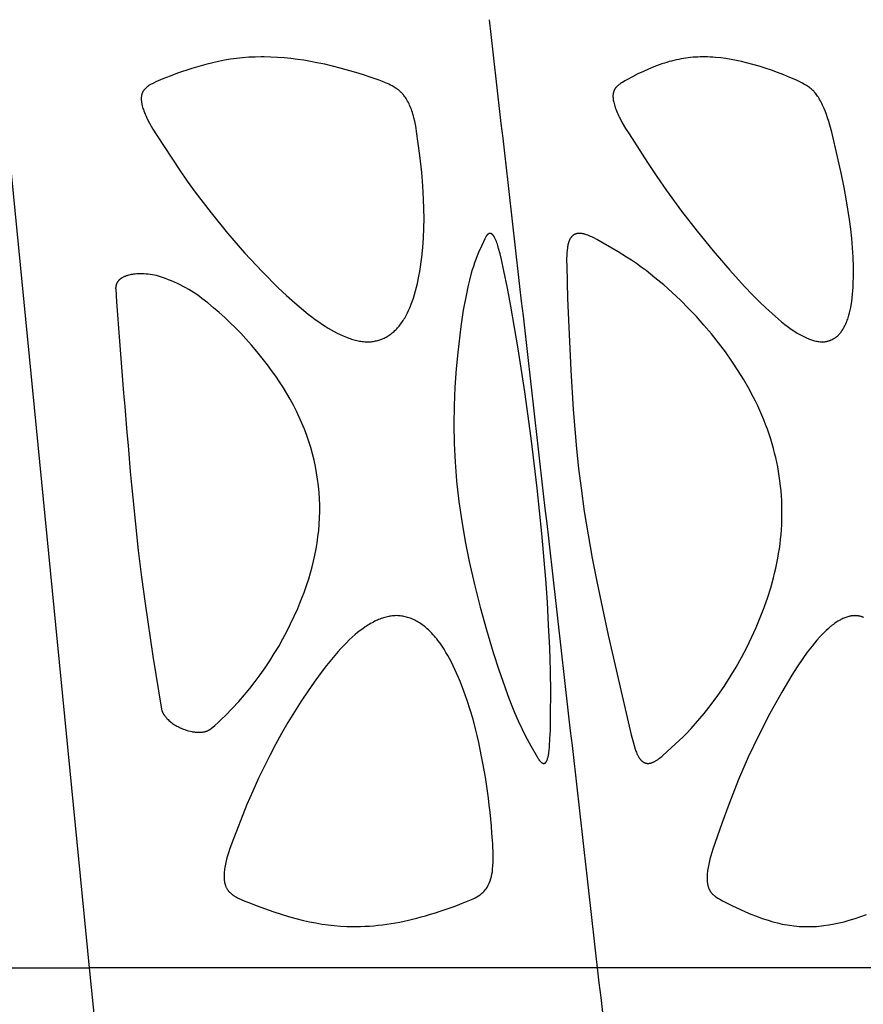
# Model space of a CAD drawing. Header units: millimetres. Extents: x 1250 to 1725, y 0 to 1655.
# Tile 258 of 270: x 1626 to 1663, y 1485 to 1528. Entities that reach past the tile are written whole.
import ezdxf

# ---------------------------------------------------------------- set-up
doc = ezdxf.new("R2010")
doc.units = ezdxf.units.MM
doc.header["$MEASUREMENT"] = 0
doc.layers.add('Crea2D$visibili$tangenti', color=7, linetype='Continuous', true_color=0x000000)

msp = doc.modelspace()

# ---------------------------------------------------------------- linework, layer by layer
at = {"layer": 'Crea2D$visibili$tangenti'}
for p, q in [((1629.115, 1486.197), (1624.993, 1528.073)), ((1602.391, 1486.197), (1629.115, 1486.197)), ((1633.202, 1444.314), (1629.115, 1486.197)), ((1651.539, 1486.197), (1629.115, 1486.197)), ((1668.981, 1486.197), (1651.539, 1486.197))]:
    msp.add_line(p, q, dxfattribs=at)
for points in [[(1641.385, 1513.846), (1641.435, 1513.847), (1641.485, 1513.849), (1641.535, 1513.853), (1641.584, 1513.859), (1641.634, 1513.865), (1641.683, 1513.873), (1641.733, 1513.883), (1641.782, 1513.894), (1641.83, 1513.906), (1641.878, 1513.92), (1641.926, 1513.935), (1641.974, 1513.951), (1642.02, 1513.969), (1642.067, 1513.988), (1642.112, 1514.008), (1642.157, 1514.03), (1642.205, 1514.055), (1642.251, 1514.082), (1642.297, 1514.11), (1642.342, 1514.14), (1642.386, 1514.171), (1642.429, 1514.203), (1642.471, 1514.236), (1642.512, 1514.271), (1642.552, 1514.307), (1642.592, 1514.344), (1642.63, 1514.381), (1642.668, 1514.42), (1642.704, 1514.46), (1642.74, 1514.5), (1642.775, 1514.542), (1642.808, 1514.584), (1642.847, 1514.634), (1642.885, 1514.685), (1642.921, 1514.737), (1642.956, 1514.79), (1642.989, 1514.843), (1643.022, 1514.898), (1643.054, 1514.952), (1643.084, 1515.008), (1643.114, 1515.064), (1643.143, 1515.121), (1643.197, 1515.235), (1643.248, 1515.352), (1643.296, 1515.469), (1643.354, 1515.624), (1643.408, 1515.781), (1643.457, 1515.939), (1643.503, 1516.098), (1643.544, 1516.259), (1643.583, 1516.42), (1643.651, 1516.744), (1643.689, 1516.954), (1643.724, 1517.165), (1643.755, 1517.376), (1643.782, 1517.588), (1643.825, 1518.012), (1643.855, 1518.438), (1643.872, 1518.865), (1643.878, 1519.292), (1643.873, 1519.72), (1643.859, 1520.147), (1643.825, 1520.734), (1643.775, 1521.321), (1643.692, 1522.071), (1643.549, 1523.131), (1643.524, 1523.285), (1643.496, 1523.439), (1643.465, 1523.592), (1643.429, 1523.745), (1643.409, 1523.82), (1643.387, 1523.896), (1643.364, 1523.971), (1643.339, 1524.045), (1643.317, 1524.109), (1643.293, 1524.172), (1643.268, 1524.235), (1643.241, 1524.297), (1643.213, 1524.358), (1643.183, 1524.419), (1643.151, 1524.478), (1643.117, 1524.536), (1643.086, 1524.586), (1643.054, 1524.635), (1643.02, 1524.682), (1642.985, 1524.729), (1642.967, 1524.751), (1642.948, 1524.774), (1642.929, 1524.796), (1642.91, 1524.817), (1642.89, 1524.838), (1642.869, 1524.859), (1642.849, 1524.879), (1642.828, 1524.899), (1642.807, 1524.918), (1642.786, 1524.936), (1642.765, 1524.954), (1642.743, 1524.971), (1642.721, 1524.988), (1642.698, 1525.004), (1642.653, 1525.036), (1642.606, 1525.067), (1642.559, 1525.096), (1642.511, 1525.124), (1642.462, 1525.151), (1642.393, 1525.186), (1642.323, 1525.22), (1642.252, 1525.252), (1642.181, 1525.283), (1642.037, 1525.34), (1641.892, 1525.395), (1641.549, 1525.516), (1641.205, 1525.631), (1640.858, 1525.739), (1640.172, 1525.934), (1639.832, 1526.021), (1639.491, 1526.102), (1639.149, 1526.175), (1638.862, 1526.23), (1638.573, 1526.279), (1638.284, 1526.322), (1637.993, 1526.359), (1637.702, 1526.388), (1637.411, 1526.409), (1637.118, 1526.423), (1636.826, 1526.429), (1636.758, 1526.428), (1636.689, 1526.429), (1636.415, 1526.424), (1636.141, 1526.411), (1635.868, 1526.39), (1635.595, 1526.361), (1635.332, 1526.325), (1635.069, 1526.283), (1634.808, 1526.233), (1634.548, 1526.175), (1634.237, 1526.097), (1633.928, 1526.01), (1633.621, 1525.916), (1632.991, 1525.704), (1632.669, 1525.585), (1632.35, 1525.458), (1632.034, 1525.322), (1631.929, 1525.273), (1631.877, 1525.247), (1631.825, 1525.22), (1631.8, 1525.206), (1631.775, 1525.192), (1631.751, 1525.176), (1631.727, 1525.161), (1631.703, 1525.145), (1631.679, 1525.128), (1631.656, 1525.11), (1631.634, 1525.092), (1631.619, 1525.079), (1631.604, 1525.066), (1631.59, 1525.053), (1631.576, 1525.039), (1631.562, 1525.025), (1631.549, 1525.011), (1631.536, 1524.996), (1631.524, 1524.981), (1631.511, 1524.966), (1631.5, 1524.95), (1631.489, 1524.934), (1631.478, 1524.918), (1631.469, 1524.902), (1631.464, 1524.893), (1631.459, 1524.885), (1631.455, 1524.876), (1631.451, 1524.868), (1631.447, 1524.859), (1631.443, 1524.85), (1631.438, 1524.84), (1631.434, 1524.83), (1631.43, 1524.819), (1631.427, 1524.809), (1631.423, 1524.798), (1631.42, 1524.787), (1631.417, 1524.777), (1631.414, 1524.766), (1631.412, 1524.755), (1631.409, 1524.744), (1631.405, 1524.722), (1631.401, 1524.7), (1631.398, 1524.677), (1631.396, 1524.655), (1631.395, 1524.632), (1631.394, 1524.609), (1631.393, 1524.587), (1631.394, 1524.564), (1631.394, 1524.541), (1631.395, 1524.518), (1631.397, 1524.496), (1631.4, 1524.467), (1631.403, 1524.438), (1631.407, 1524.409), (1631.412, 1524.38), (1631.417, 1524.352), (1631.423, 1524.324), (1631.429, 1524.296), (1631.436, 1524.268), (1631.451, 1524.212), (1631.468, 1524.156), (1631.486, 1524.101), (1631.506, 1524.045), (1631.533, 1523.975), (1631.561, 1523.906), (1631.591, 1523.837), (1631.622, 1523.768), (1631.688, 1523.633), (1631.758, 1523.5), (1631.831, 1523.369), (1631.907, 1523.239), (1632.066, 1522.984), (1633.077, 1521.441), (1633.422, 1520.943), (1633.776, 1520.452), (1634.473, 1519.537), (1635.2, 1518.646), (1635.957, 1517.781), (1636.742, 1516.94), (1637.444, 1516.237), (1637.805, 1515.896), (1638.174, 1515.563), (1638.467, 1515.312), (1638.766, 1515.068), (1638.919, 1514.95), (1639.074, 1514.834), (1639.231, 1514.722), (1639.39, 1514.613), (1639.516, 1514.531), (1639.643, 1514.451), (1639.773, 1514.374), (1639.903, 1514.301), (1640.036, 1514.231), (1640.171, 1514.165), (1640.308, 1514.104), (1640.377, 1514.075), (1640.447, 1514.047), (1640.56, 1514.005), (1640.617, 1513.986), (1640.675, 1513.967), (1640.732, 1513.95), (1640.79, 1513.933), (1640.849, 1513.918), (1640.907, 1513.904), (1640.966, 1513.892), (1641.025, 1513.881), (1641.085, 1513.871), (1641.145, 1513.863), (1641.204, 1513.856), (1641.265, 1513.851), (1641.325, 1513.847)], [(1661.457, 1513.846), (1661.476, 1513.846), (1661.495, 1513.846), (1661.514, 1513.847), (1661.533, 1513.848), (1661.552, 1513.85), (1661.571, 1513.852), (1661.59, 1513.855), (1661.609, 1513.857), (1661.628, 1513.861), (1661.647, 1513.864), (1661.666, 1513.868), (1661.685, 1513.873), (1661.703, 1513.878), (1661.722, 1513.883), (1661.741, 1513.888), (1661.759, 1513.894), (1661.777, 1513.9), (1661.796, 1513.907), (1661.814, 1513.914), (1661.832, 1513.921), (1661.849, 1513.928), (1661.867, 1513.936), (1661.885, 1513.945), (1661.902, 1513.953), (1661.919, 1513.962), (1661.936, 1513.971), (1661.953, 1513.981), (1661.969, 1513.99), (1661.986, 1514.001), (1662.002, 1514.011), (1662.018, 1514.022), (1662.034, 1514.033), (1662.052, 1514.046), (1662.069, 1514.059), (1662.086, 1514.073), (1662.103, 1514.087), (1662.12, 1514.101), (1662.136, 1514.116), (1662.152, 1514.131), (1662.168, 1514.147), (1662.184, 1514.163), (1662.199, 1514.179), (1662.214, 1514.195), (1662.228, 1514.212), (1662.257, 1514.246), (1662.284, 1514.28), (1662.31, 1514.316), (1662.335, 1514.353), (1662.36, 1514.391), (1662.383, 1514.429), (1662.405, 1514.467), (1662.427, 1514.507), (1662.447, 1514.546), (1662.467, 1514.587), (1662.492, 1514.639), (1662.515, 1514.692), (1662.537, 1514.746), (1662.558, 1514.8), (1662.577, 1514.854), (1662.596, 1514.909), (1662.613, 1514.964), (1662.63, 1515.019), (1662.66, 1515.131), (1662.686, 1515.244), (1662.71, 1515.357), (1662.73, 1515.471), (1662.755, 1515.629), (1662.776, 1515.787), (1662.793, 1515.946), (1662.807, 1516.105), (1662.818, 1516.265), (1662.825, 1516.425), (1662.833, 1516.744), (1662.832, 1517.162), (1662.818, 1517.58), (1662.792, 1517.997), (1662.757, 1518.413), (1662.711, 1518.829), (1662.657, 1519.244), (1662.528, 1520.07), (1662.422, 1520.657), (1662.304, 1521.242), (1662.132, 1522.012), (1661.87, 1523.1), (1661.786, 1523.419), (1661.74, 1523.577), (1661.69, 1523.734), (1661.637, 1523.891), (1661.579, 1524.045), (1661.526, 1524.175), (1661.498, 1524.239), (1661.469, 1524.303), (1661.439, 1524.365), (1661.407, 1524.428), (1661.374, 1524.489), (1661.339, 1524.55), (1661.311, 1524.598), (1661.281, 1524.645), (1661.25, 1524.692), (1661.217, 1524.738), (1661.184, 1524.782), (1661.149, 1524.826), (1661.131, 1524.847), (1661.112, 1524.868), (1661.094, 1524.889), (1661.075, 1524.909), (1661.039, 1524.945), (1661.002, 1524.979), (1660.964, 1525.013), (1660.925, 1525.045), (1660.886, 1525.076), (1660.845, 1525.106), (1660.803, 1525.134), (1660.761, 1525.162), (1660.704, 1525.197), (1660.646, 1525.231), (1660.588, 1525.264), (1660.528, 1525.295), (1660.408, 1525.354), (1660.286, 1525.41), (1660.021, 1525.527), (1659.752, 1525.638), (1659.482, 1525.742), (1659.21, 1525.842), (1658.939, 1525.934), (1658.667, 1526.021), (1658.393, 1526.101), (1658.117, 1526.175), (1657.891, 1526.229), (1657.663, 1526.278), (1657.434, 1526.321), (1657.205, 1526.357), (1656.974, 1526.387), (1656.743, 1526.409), (1656.627, 1526.417), (1656.511, 1526.423), (1656.395, 1526.427), (1656.278, 1526.429), (1656.225, 1526.428), (1656.172, 1526.429), (1656.066, 1526.427), (1655.961, 1526.424), (1655.855, 1526.418), (1655.75, 1526.411), (1655.645, 1526.401), (1655.54, 1526.39), (1655.435, 1526.376), (1655.33, 1526.361), (1655.223, 1526.343), (1655.116, 1526.322), (1655.009, 1526.3), (1654.903, 1526.275), (1654.797, 1526.248), (1654.692, 1526.22), (1654.588, 1526.189), (1654.484, 1526.157), (1654.366, 1526.118), (1654.25, 1526.077), (1654.019, 1525.989), (1653.79, 1525.893), (1653.564, 1525.792), (1653.319, 1525.676), (1653.077, 1525.555), (1652.851, 1525.435), (1652.74, 1525.372), (1652.63, 1525.306), (1652.59, 1525.281), (1652.551, 1525.256), (1652.513, 1525.229), (1652.494, 1525.215), (1652.476, 1525.201), (1652.458, 1525.187), (1652.44, 1525.172), (1652.423, 1525.157), (1652.406, 1525.141), (1652.39, 1525.125), (1652.374, 1525.108), (1652.366, 1525.099), (1652.358, 1525.091), (1652.351, 1525.082), (1652.344, 1525.073), (1652.334, 1525.059), (1652.324, 1525.046), (1652.314, 1525.032), (1652.305, 1525.017), (1652.296, 1525.003), (1652.288, 1524.988), (1652.28, 1524.973), (1652.272, 1524.958), (1652.265, 1524.942), (1652.258, 1524.926), (1652.252, 1524.911), (1652.247, 1524.895), (1652.241, 1524.878), (1652.236, 1524.862), (1652.232, 1524.846), (1652.228, 1524.829), (1652.226, 1524.819), (1652.224, 1524.808), (1652.223, 1524.797), (1652.221, 1524.787), (1652.22, 1524.776), (1652.219, 1524.765), (1652.217, 1524.743), (1652.216, 1524.722), (1652.215, 1524.7), (1652.216, 1524.678), (1652.216, 1524.656), (1652.218, 1524.635), (1652.219, 1524.613), (1652.222, 1524.591), (1652.224, 1524.569), (1652.231, 1524.526), (1652.239, 1524.482), (1652.25, 1524.426), (1652.264, 1524.371), (1652.278, 1524.315), (1652.295, 1524.261), (1652.312, 1524.207), (1652.332, 1524.153), (1652.352, 1524.099), (1652.374, 1524.045), (1652.402, 1523.978), (1652.431, 1523.911), (1652.461, 1523.845), (1652.493, 1523.779), (1652.558, 1523.65), (1652.628, 1523.522), (1652.775, 1523.272), (1652.928, 1523.025), (1653.735, 1521.764), (1654.151, 1521.141), (1654.577, 1520.526), (1655.239, 1519.618), (1655.926, 1518.729), (1656.637, 1517.859), (1657.372, 1517.008), (1658.024, 1516.292), (1658.358, 1515.942), (1658.699, 1515.598), (1658.965, 1515.341), (1659.237, 1515.09), (1659.517, 1514.847), (1659.66, 1514.729), (1659.805, 1514.614), (1659.911, 1514.534), (1660.019, 1514.455), (1660.128, 1514.379), (1660.239, 1514.305), (1660.352, 1514.235), (1660.467, 1514.168), (1660.525, 1514.136), (1660.584, 1514.105), (1660.643, 1514.075), (1660.703, 1514.046), (1660.793, 1514.006), (1660.839, 1513.987), (1660.884, 1513.969), (1660.93, 1513.952), (1660.977, 1513.936), (1661.023, 1513.92), (1661.07, 1513.906), (1661.117, 1513.894), (1661.165, 1513.882), (1661.213, 1513.872), (1661.261, 1513.864), (1661.31, 1513.857), (1661.358, 1513.851), (1661.383, 1513.849), (1661.408, 1513.848), (1661.432, 1513.846)], [(1645.312, 1507.706), (1645.314, 1507.685), (1645.414, 1506.8), (1645.539, 1505.919), (1645.693, 1505.031), (1645.872, 1504.147), (1646.104, 1503.134), (1646.359, 1502.126), (1646.637, 1501.124), (1646.934, 1500.128), (1647.178, 1499.362), (1647.438, 1498.602), (1647.577, 1498.225), (1647.722, 1497.85), (1647.874, 1497.479), (1648.035, 1497.11), (1648.193, 1496.77), (1648.361, 1496.434), (1648.589, 1496.008), (1648.866, 1495.52), (1648.885, 1495.488), (1648.906, 1495.455), (1648.927, 1495.423), (1648.938, 1495.408), (1648.949, 1495.392), (1648.961, 1495.377), (1648.973, 1495.362), (1648.985, 1495.347), (1648.998, 1495.333), (1649.012, 1495.317), (1649.02, 1495.309), (1649.027, 1495.302), (1649.035, 1495.294), (1649.043, 1495.287), (1649.051, 1495.28), (1649.06, 1495.274), (1649.068, 1495.267), (1649.077, 1495.261), (1649.081, 1495.258), (1649.086, 1495.255), (1649.09, 1495.253), (1649.095, 1495.25), (1649.099, 1495.248), (1649.104, 1495.245), (1649.109, 1495.243), (1649.114, 1495.24), (1649.118, 1495.238), (1649.123, 1495.236), (1649.128, 1495.234), (1649.133, 1495.233), (1649.135, 1495.232), (1649.137, 1495.231), (1649.138, 1495.231), (1649.14, 1495.23), (1649.142, 1495.23), (1649.144, 1495.229), (1649.145, 1495.229), (1649.147, 1495.229), (1649.149, 1495.228), (1649.151, 1495.228), (1649.152, 1495.228), (1649.154, 1495.227), (1649.156, 1495.227), (1649.157, 1495.227), (1649.159, 1495.227), (1649.161, 1495.227), (1649.163, 1495.227), (1649.164, 1495.227), (1649.166, 1495.227), (1649.168, 1495.227), (1649.169, 1495.227), (1649.171, 1495.228), (1649.173, 1495.228), (1649.174, 1495.228), (1649.176, 1495.228), (1649.178, 1495.229), (1649.179, 1495.229), (1649.181, 1495.229), (1649.183, 1495.23), (1649.184, 1495.23), (1649.188, 1495.231), (1649.191, 1495.232), (1649.194, 1495.233), (1649.198, 1495.235), (1649.201, 1495.236), (1649.204, 1495.238), (1649.207, 1495.239), (1649.21, 1495.241), (1649.213, 1495.243), (1649.216, 1495.244), (1649.219, 1495.246), (1649.222, 1495.248), (1649.225, 1495.25), (1649.228, 1495.252), (1649.23, 1495.255), (1649.233, 1495.257), (1649.236, 1495.259), (1649.239, 1495.262), (1649.243, 1495.266), (1649.246, 1495.269), (1649.25, 1495.272), (1649.253, 1495.276), (1649.256, 1495.279), (1649.259, 1495.283), (1649.262, 1495.287), (1649.265, 1495.29), (1649.268, 1495.294), (1649.27, 1495.298), (1649.273, 1495.302), (1649.275, 1495.306), (1649.278, 1495.31), (1649.283, 1495.318), (1649.287, 1495.327), (1649.292, 1495.335), (1649.296, 1495.344), (1649.299, 1495.353), (1649.307, 1495.37), (1649.314, 1495.388), (1649.324, 1495.417), (1649.333, 1495.447), (1649.341, 1495.476), (1649.349, 1495.505), (1649.356, 1495.535), (1649.363, 1495.565), (1649.375, 1495.625), (1649.382, 1495.668), (1649.388, 1495.712), (1649.399, 1495.799), (1649.414, 1495.974), (1649.436, 1496.329), (1649.451, 1496.683), (1649.465, 1497.393), (1649.467, 1498.354), (1649.453, 1499.316), (1649.422, 1500.327), (1649.377, 1501.338), (1649.319, 1502.349), (1649.248, 1503.359), (1649.075, 1505.376), (1648.869, 1507.39), (1648.606, 1509.586), (1648.327, 1511.634), (1648.036, 1513.534), (1647.708, 1515.428), (1647.561, 1516.209), (1647.403, 1516.987), (1647.295, 1517.48), (1647.235, 1517.725), (1647.17, 1517.969), (1647.134, 1518.093), (1647.114, 1518.154), (1647.093, 1518.215), (1647.07, 1518.275), (1647.058, 1518.305), (1647.046, 1518.335), (1647.033, 1518.364), (1647.019, 1518.393), (1647.005, 1518.422), (1646.99, 1518.451), (1646.98, 1518.469), (1646.969, 1518.487), (1646.958, 1518.504), (1646.953, 1518.513), (1646.947, 1518.521), (1646.941, 1518.53), (1646.935, 1518.538), (1646.929, 1518.546), (1646.922, 1518.554), (1646.916, 1518.562), (1646.909, 1518.569), (1646.902, 1518.577), (1646.894, 1518.584), (1646.89, 1518.589), (1646.885, 1518.593), (1646.879, 1518.597), (1646.874, 1518.601), (1646.869, 1518.605), (1646.864, 1518.609), (1646.861, 1518.611), (1646.858, 1518.613), (1646.855, 1518.615), (1646.852, 1518.616), (1646.849, 1518.618), (1646.847, 1518.62), (1646.844, 1518.621), (1646.841, 1518.622), (1646.838, 1518.624), (1646.835, 1518.625), (1646.832, 1518.626), (1646.828, 1518.627), (1646.825, 1518.629), (1646.822, 1518.63), (1646.819, 1518.63), (1646.816, 1518.631), (1646.813, 1518.632), (1646.809, 1518.633), (1646.806, 1518.633), (1646.803, 1518.634), (1646.799, 1518.634), (1646.797, 1518.634), (1646.794, 1518.634), (1646.792, 1518.635), (1646.79, 1518.635), (1646.788, 1518.635), (1646.786, 1518.635), (1646.784, 1518.634), (1646.782, 1518.634), (1646.78, 1518.634), (1646.778, 1518.634), (1646.776, 1518.634), (1646.774, 1518.634), (1646.773, 1518.633), (1646.771, 1518.633), (1646.767, 1518.632), (1646.763, 1518.631), (1646.759, 1518.63), (1646.755, 1518.629), (1646.751, 1518.628), (1646.747, 1518.626), (1646.744, 1518.625), (1646.74, 1518.623), (1646.736, 1518.622), (1646.733, 1518.62), (1646.729, 1518.618), (1646.725, 1518.616), (1646.722, 1518.614), (1646.718, 1518.612), (1646.715, 1518.609), (1646.711, 1518.607), (1646.708, 1518.605), (1646.705, 1518.602), (1646.698, 1518.597), (1646.691, 1518.592), (1646.685, 1518.587), (1646.68, 1518.582), (1646.675, 1518.577), (1646.67, 1518.572), (1646.665, 1518.567), (1646.66, 1518.562), (1646.655, 1518.556), (1646.651, 1518.551), (1646.646, 1518.546), (1646.642, 1518.54), (1646.638, 1518.535), (1646.63, 1518.523), (1646.622, 1518.512), (1646.614, 1518.5), (1646.607, 1518.488), (1646.6, 1518.476), (1646.587, 1518.452), (1646.562, 1518.401), (1646.42, 1518.101), (1646.286, 1517.797), (1646.223, 1517.644), (1646.163, 1517.489), (1646.106, 1517.333), (1646.052, 1517.176), (1646.005, 1517.027), (1645.961, 1516.877), (1645.88, 1516.575), (1645.808, 1516.27), (1645.743, 1515.963), (1645.61, 1515.242), (1645.499, 1514.518), (1645.365, 1513.382), (1645.293, 1512.651), (1645.235, 1511.837), (1645.201, 1511.023), (1645.191, 1510.193), (1645.206, 1509.363), (1645.246, 1508.534)], [(1659.586, 1507.706), (1659.557, 1507.913), (1659.524, 1508.119), (1659.487, 1508.324), (1659.446, 1508.529), (1659.4, 1508.733), (1659.351, 1508.935), (1659.299, 1509.137), (1659.242, 1509.338), (1659.177, 1509.554), (1659.108, 1509.769), (1659.034, 1509.982), (1658.956, 1510.194), (1658.875, 1510.404), (1658.789, 1510.613), (1658.7, 1510.82), (1658.606, 1511.025), (1658.511, 1511.225), (1658.411, 1511.423), (1658.203, 1511.813), (1657.982, 1512.196), (1657.749, 1512.572), (1657.47, 1512.992), (1657.178, 1513.404), (1656.874, 1513.806), (1656.558, 1514.2), (1656.234, 1514.584), (1655.899, 1514.959), (1655.553, 1515.324), (1655.198, 1515.679), (1654.832, 1516.024), (1654.457, 1516.357), (1654.071, 1516.679), (1653.674, 1516.989), (1653.463, 1517.145), (1653.249, 1517.298), (1653.033, 1517.446), (1652.813, 1517.589), (1652.443, 1517.815), (1651.51, 1518.36), (1651.399, 1518.42), (1651.343, 1518.449), (1651.286, 1518.477), (1651.229, 1518.503), (1651.171, 1518.528), (1651.112, 1518.551), (1651.053, 1518.573), (1651.01, 1518.587), (1650.967, 1518.599), (1650.946, 1518.605), (1650.924, 1518.61), (1650.902, 1518.615), (1650.88, 1518.62), (1650.858, 1518.624), (1650.836, 1518.627), (1650.814, 1518.63), (1650.792, 1518.632), (1650.77, 1518.633), (1650.747, 1518.634), (1650.725, 1518.634), (1650.702, 1518.634), (1650.693, 1518.633), (1650.685, 1518.633), (1650.676, 1518.632), (1650.667, 1518.631), (1650.658, 1518.63), (1650.649, 1518.629), (1650.64, 1518.628), (1650.631, 1518.626), (1650.623, 1518.624), (1650.614, 1518.622), (1650.605, 1518.62), (1650.597, 1518.618), (1650.588, 1518.615), (1650.58, 1518.612), (1650.571, 1518.609), (1650.563, 1518.606), (1650.554, 1518.603), (1650.546, 1518.6), (1650.538, 1518.596), (1650.53, 1518.592), (1650.522, 1518.589), (1650.514, 1518.585), (1650.506, 1518.58), (1650.498, 1518.576), (1650.49, 1518.571), (1650.483, 1518.567), (1650.475, 1518.562), (1650.468, 1518.557), (1650.461, 1518.552), (1650.453, 1518.547), (1650.446, 1518.541), (1650.44, 1518.536), (1650.432, 1518.529), (1650.425, 1518.523), (1650.418, 1518.517), (1650.411, 1518.51), (1650.404, 1518.503), (1650.397, 1518.496), (1650.391, 1518.489), (1650.384, 1518.482), (1650.378, 1518.474), (1650.372, 1518.467), (1650.366, 1518.459), (1650.36, 1518.452), (1650.349, 1518.436), (1650.338, 1518.42), (1650.328, 1518.403), (1650.318, 1518.386), (1650.309, 1518.369), (1650.3, 1518.351), (1650.292, 1518.334), (1650.284, 1518.316), (1650.276, 1518.298), (1650.269, 1518.279), (1650.261, 1518.256), (1650.253, 1518.233), (1650.246, 1518.209), (1650.24, 1518.186), (1650.234, 1518.162), (1650.228, 1518.138), (1650.223, 1518.114), (1650.218, 1518.09), (1650.21, 1518.041), (1650.203, 1517.992), (1650.192, 1517.894), (1650.181, 1517.77), (1650.174, 1517.646), (1650.171, 1517.534), (1650.17, 1517.422), (1650.173, 1517.198), (1650.215, 1515.765), (1650.36, 1512.593), (1650.465, 1510.855), (1650.531, 1509.987), (1650.608, 1509.12), (1650.699, 1508.254), (1650.806, 1507.39), (1650.951, 1506.352), (1651.116, 1505.317), (1651.3, 1504.285), (1651.501, 1503.256), (1651.75, 1502.072), (1652.011, 1500.889), (1653.019, 1496.492), (1653.101, 1496.174), (1653.147, 1496.016), (1653.197, 1495.86), (1653.231, 1495.765), (1653.249, 1495.718), (1653.268, 1495.672), (1653.289, 1495.626), (1653.3, 1495.603), (1653.312, 1495.581), (1653.323, 1495.559), (1653.336, 1495.537), (1653.348, 1495.515), (1653.362, 1495.494), (1653.372, 1495.478), (1653.383, 1495.462), (1653.394, 1495.447), (1653.405, 1495.432), (1653.416, 1495.417), (1653.428, 1495.402), (1653.441, 1495.388), (1653.453, 1495.374), (1653.467, 1495.36), (1653.48, 1495.347), (1653.494, 1495.335), (1653.501, 1495.329), (1653.508, 1495.323), (1653.516, 1495.317), (1653.523, 1495.311), (1653.53, 1495.306), (1653.538, 1495.301), (1653.546, 1495.295), (1653.554, 1495.29), (1653.562, 1495.285), (1653.57, 1495.281), (1653.577, 1495.277), (1653.584, 1495.273), (1653.592, 1495.269), (1653.599, 1495.266), (1653.607, 1495.262), (1653.614, 1495.259), (1653.622, 1495.256), (1653.63, 1495.253), (1653.637, 1495.25), (1653.645, 1495.247), (1653.653, 1495.245), (1653.661, 1495.242), (1653.669, 1495.24), (1653.677, 1495.238), (1653.685, 1495.236), (1653.693, 1495.234), (1653.701, 1495.233), (1653.709, 1495.232), (1653.718, 1495.23), (1653.726, 1495.229), (1653.734, 1495.229), (1653.742, 1495.228), (1653.751, 1495.228), (1653.759, 1495.227), (1653.767, 1495.227), (1653.775, 1495.227), (1653.784, 1495.228), (1653.792, 1495.228), (1653.8, 1495.229), (1653.808, 1495.23), (1653.817, 1495.231), (1653.825, 1495.233), (1653.835, 1495.234), (1653.845, 1495.236), (1653.855, 1495.238), (1653.865, 1495.24), (1653.875, 1495.242), (1653.885, 1495.244), (1653.905, 1495.25), (1653.925, 1495.256), (1653.944, 1495.262), (1653.963, 1495.27), (1653.982, 1495.278), (1654.001, 1495.286), (1654.019, 1495.295), (1654.037, 1495.304), (1654.056, 1495.313), (1654.074, 1495.323), (1654.091, 1495.334), (1654.126, 1495.355), (1654.152, 1495.371), (1654.178, 1495.388), (1654.227, 1495.423), (1654.276, 1495.46), (1654.324, 1495.498), (1654.371, 1495.537), (1654.417, 1495.576), (1654.781, 1495.912), (1655.311, 1496.408), (1655.457, 1496.555), (1655.661, 1496.768), (1655.859, 1496.986), (1656.053, 1497.209), (1656.242, 1497.435), (1656.55, 1497.824), (1656.844, 1498.223), (1657.125, 1498.631), (1657.394, 1499.047), (1657.649, 1499.472), (1657.891, 1499.905), (1658.121, 1500.344), (1658.338, 1500.79), (1658.535, 1501.225), (1658.719, 1501.666), (1658.89, 1502.112), (1659.047, 1502.563), (1659.18, 1502.988), (1659.299, 1503.418), (1659.353, 1503.634), (1659.404, 1503.851), (1659.45, 1504.069), (1659.492, 1504.287), (1659.528, 1504.498), (1659.561, 1504.708), (1659.589, 1504.92), (1659.614, 1505.132), (1659.634, 1505.344), (1659.651, 1505.557), (1659.663, 1505.77), (1659.671, 1505.983), (1659.675, 1506.196), (1659.676, 1506.409), (1659.672, 1506.623), (1659.663, 1506.836), (1659.651, 1507.049), (1659.634, 1507.261), (1659.614, 1507.473), (1659.588, 1507.685)]]:
    msp.add_lwpolyline(points, close=True, dxfattribs=at)
for points in [[(1632.07, 1516.77), (1631.977, 1516.787), (1631.884, 1516.803), (1631.79, 1516.817), (1631.697, 1516.828), (1631.61, 1516.836), (1631.524, 1516.842), (1631.437, 1516.846), (1631.35, 1516.847), (1631.274, 1516.846), (1631.199, 1516.844), (1631.124, 1516.838), (1631.086, 1516.835), (1631.049, 1516.831), (1631.011, 1516.826), (1630.974, 1516.82), (1630.937, 1516.813), (1630.9, 1516.806), (1630.863, 1516.797), (1630.827, 1516.788), (1630.79, 1516.778), (1630.754, 1516.767), (1630.728, 1516.758), (1630.702, 1516.748), (1630.676, 1516.738), (1630.651, 1516.728), (1630.626, 1516.717), (1630.601, 1516.705), (1630.576, 1516.692), (1630.553, 1516.679), (1630.541, 1516.672), (1630.529, 1516.664), (1630.518, 1516.657), (1630.507, 1516.649), (1630.495, 1516.642), (1630.485, 1516.634), (1630.474, 1516.626), (1630.463, 1516.617), (1630.453, 1516.608), (1630.443, 1516.6), (1630.433, 1516.591), (1630.423, 1516.581), (1630.413, 1516.572), (1630.404, 1516.562), (1630.395, 1516.552), (1630.386, 1516.542), (1630.378, 1516.532), (1630.371, 1516.523), (1630.364, 1516.513), (1630.357, 1516.504), (1630.35, 1516.494), (1630.343, 1516.484), (1630.337, 1516.473), (1630.331, 1516.463), (1630.325, 1516.452), (1630.319, 1516.442), (1630.314, 1516.431), (1630.308, 1516.42), (1630.304, 1516.409), (1630.299, 1516.398), (1630.294, 1516.387), (1630.29, 1516.375), (1630.286, 1516.364), (1630.283, 1516.352), (1630.279, 1516.341), (1630.276, 1516.329), (1630.274, 1516.317), (1630.271, 1516.306), (1630.269, 1516.294), (1630.267, 1516.282), (1630.266, 1516.27), (1630.265, 1516.258), (1630.264, 1516.246), (1630.263, 1516.234), (1630.263, 1516.222), (1630.263, 1516.21), (1630.263, 1516.198), (1630.264, 1516.186, 0.005286), (1631.015, 1506.961), (1631.133, 1505.793), (1631.263, 1504.625), (1631.408, 1503.458), (1631.566, 1502.292), (1631.911, 1499.962), (1632.288, 1497.629), (1632.29, 1497.62), (1632.294, 1497.602), (1632.298, 1497.585), (1632.303, 1497.568), (1632.309, 1497.551), (1632.315, 1497.534), (1632.321, 1497.517), (1632.328, 1497.501), (1632.337, 1497.481), (1632.347, 1497.462), (1632.356, 1497.443), (1632.367, 1497.425), (1632.378, 1497.406), (1632.389, 1497.388), (1632.4, 1497.37), (1632.412, 1497.352), (1632.427, 1497.332), (1632.442, 1497.312), (1632.457, 1497.292), (1632.473, 1497.273), (1632.489, 1497.254), (1632.506, 1497.235), (1632.523, 1497.216), (1632.54, 1497.198), (1632.575, 1497.163), (1632.612, 1497.129), (1632.649, 1497.096), (1632.688, 1497.064), (1632.731, 1497.029), (1632.776, 1496.996), (1632.821, 1496.965), (1632.868, 1496.934), (1632.915, 1496.905), (1632.962, 1496.877), (1633.011, 1496.85), (1633.06, 1496.825), (1633.11, 1496.801), (1633.161, 1496.779), (1633.212, 1496.757), (1633.264, 1496.737), (1633.316, 1496.719), (1633.369, 1496.702), (1633.422, 1496.686), (1633.475, 1496.672), (1633.569, 1496.649), (1633.628, 1496.635), (1633.657, 1496.629), (1633.686, 1496.624), (1633.715, 1496.619), (1633.745, 1496.615), (1633.774, 1496.611), (1633.804, 1496.608), (1633.833, 1496.605), (1633.862, 1496.603), (1633.892, 1496.602), (1633.921, 1496.601), (1633.95, 1496.601), (1633.98, 1496.602), (1634.009, 1496.603), (1634.038, 1496.605), (1634.067, 1496.608), (1634.096, 1496.612), (1634.125, 1496.616), (1634.154, 1496.621), (1634.183, 1496.627), (1634.212, 1496.635), (1634.24, 1496.643), (1634.255, 1496.647), (1634.269, 1496.652), (1634.283, 1496.657), (1634.297, 1496.662), (1634.311, 1496.667), (1634.325, 1496.673), (1634.339, 1496.679), (1634.352, 1496.686), (1634.366, 1496.692), (1634.379, 1496.699), (1634.393, 1496.707), (1634.406, 1496.714), (1634.419, 1496.722), (1634.432, 1496.731), (1634.445, 1496.74), (1634.457, 1496.749), (1634.47, 1496.759), (1634.482, 1496.769), (1634.642, 1496.906), (1634.8, 1497.047), (1634.955, 1497.19), (1635.107, 1497.337), (1635.413, 1497.647), (1635.707, 1497.967, 0.098383), (1638.705, 1503.123, 0.049196), (1639.194, 1505.234, 0.058822), (1639.218, 1507.474), (1639.216, 1507.493), (1639.18, 1507.777), (1639.136, 1508.06), (1639.084, 1508.342), (1639.023, 1508.622), (1638.953, 1508.898), (1638.876, 1509.172), (1638.79, 1509.444), (1638.697, 1509.712), (1638.594, 1509.986), (1638.483, 1510.257), (1638.365, 1510.525), (1638.24, 1510.789), (1638.108, 1511.05), (1637.969, 1511.308), (1637.823, 1511.562), (1637.671, 1511.812), (1637.503, 1512.073), (1637.328, 1512.33), (1637.148, 1512.583), (1636.963, 1512.833), (1636.735, 1513.128), (1636.501, 1513.418), (1636.26, 1513.703), (1636.013, 1513.982), (1635.788, 1514.224), (1635.558, 1514.46), (1635.323, 1514.692), (1635.082, 1514.918), (1634.837, 1515.139), (1634.587, 1515.354), (1634.331, 1515.563), (1634.071, 1515.766), (1633.959, 1515.849), (1633.844, 1515.93), (1633.727, 1516.008), (1633.608, 1516.083), (1633.487, 1516.156), (1633.365, 1516.226), (1633.241, 1516.294), (1633.116, 1516.358), (1632.989, 1516.42), (1632.861, 1516.479), (1632.732, 1516.535), (1632.601, 1516.588), (1632.47, 1516.638), (1632.337, 1516.685), (1632.204, 1516.729)], [(1642.66, 1501.753), (1642.601, 1501.751), (1642.544, 1501.748), (1642.486, 1501.742), (1642.429, 1501.735), (1642.372, 1501.726), (1642.315, 1501.716), (1642.258, 1501.704), (1642.202, 1501.69), (1642.146, 1501.675), (1642.091, 1501.659), (1642.036, 1501.641), (1641.981, 1501.622), (1641.927, 1501.601), (1641.873, 1501.58), (1641.82, 1501.557), (1641.767, 1501.533), (1641.704, 1501.503), (1641.641, 1501.472), (1641.58, 1501.439), (1641.519, 1501.405), (1641.459, 1501.369), (1641.399, 1501.333), (1641.34, 1501.295), (1641.282, 1501.257), (1641.168, 1501.176), (1641.056, 1501.093), (1640.946, 1501.006), (1640.839, 1500.916), (1640.707, 1500.8), (1640.578, 1500.68), (1640.452, 1500.558), (1640.329, 1500.433), (1640.209, 1500.305), (1640.091, 1500.175), (1639.861, 1499.91), (1639.57, 1499.553), (1639.29, 1499.187), (1639.02, 1498.813), (1638.757, 1498.434), (1638.451, 1497.972), (1638.154, 1497.504), (1637.868, 1497.029), (1637.59, 1496.549), (1637.323, 1496.064), (1637.065, 1495.573), (1636.816, 1495.078), (1636.576, 1494.577), (1636.312, 1493.995), (1636.061, 1493.407), (1635.394, 1491.711), (1635.291, 1491.427), (1635.244, 1491.284), (1635.2, 1491.14), (1635.159, 1490.995), (1635.124, 1490.848), (1635.108, 1490.774), (1635.093, 1490.7), (1635.08, 1490.626), (1635.068, 1490.551), (1635.061, 1490.492), (1635.055, 1490.433), (1635.05, 1490.374), (1635.047, 1490.316), (1635.046, 1490.257), (1635.046, 1490.227), (1635.047, 1490.198), (1635.048, 1490.168), (1635.05, 1490.139), (1635.052, 1490.109), (1635.055, 1490.08), (1635.058, 1490.056), (1635.062, 1490.031), (1635.065, 1490.007), (1635.07, 1489.983), (1635.074, 1489.959), (1635.08, 1489.935), (1635.085, 1489.911), (1635.092, 1489.887), (1635.099, 1489.864), (1635.106, 1489.84), (1635.114, 1489.817), (1635.123, 1489.795), (1635.132, 1489.772), (1635.143, 1489.75), (1635.153, 1489.728), (1635.165, 1489.707), (1635.176, 1489.688), (1635.187, 1489.67), (1635.199, 1489.652), (1635.211, 1489.635), (1635.224, 1489.617), (1635.237, 1489.6), (1635.251, 1489.584), (1635.265, 1489.567), (1635.28, 1489.552), (1635.295, 1489.536), (1635.311, 1489.521), (1635.326, 1489.506), (1635.342, 1489.491), (1635.359, 1489.477), (1635.375, 1489.463), (1635.392, 1489.449), (1635.416, 1489.431), (1635.44, 1489.414), (1635.464, 1489.397), (1635.489, 1489.381), (1635.514, 1489.365), (1635.54, 1489.35), (1635.592, 1489.321), (1635.645, 1489.293), (1635.698, 1489.267), (1635.807, 1489.217), (1635.972, 1489.146), (1636.137, 1489.079), (1636.471, 1488.953), (1637.245, 1488.679), (1637.569, 1488.573), (1637.894, 1488.473), (1638.221, 1488.381), (1638.551, 1488.296), (1638.821, 1488.235), (1639.093, 1488.181), (1639.365, 1488.133), (1639.64, 1488.094), (1639.915, 1488.062), (1640.19, 1488.039), (1640.467, 1488.025), (1640.744, 1488.019), (1640.812, 1488.02), (1640.88, 1488.019, 0.068956), (1643.935, 1488.499, 0.024456), (1645.677, 1489.094), (1645.891, 1489.182, 0.094403), (1646.482, 1489.536, 0.06392), (1646.658, 1489.75, 0.109998), (1646.902, 1490.551, 0.045598), (1646.893, 1491.828, 0.044209), (1646.151, 1496.759), (1646.038, 1497.179), (1645.915, 1497.595), (1645.781, 1498.009), (1645.636, 1498.419), (1645.481, 1498.821), (1645.399, 1499.02), (1645.313, 1499.218), (1645.24, 1499.379), (1645.163, 1499.539), (1645.084, 1499.698), (1645.001, 1499.855), (1644.924, 1499.994), (1644.844, 1500.132), (1644.761, 1500.267), (1644.674, 1500.401), (1644.583, 1500.531), (1644.488, 1500.659), (1644.439, 1500.722), (1644.389, 1500.783), (1644.338, 1500.844), (1644.285, 1500.904), (1644.2, 1500.996), (1644.157, 1501.041), (1644.112, 1501.085), (1644.067, 1501.128), (1644.021, 1501.17), (1643.974, 1501.211), (1643.926, 1501.252), (1643.878, 1501.291), (1643.828, 1501.329), (1643.778, 1501.366), (1643.727, 1501.401), (1643.675, 1501.435), (1643.622, 1501.468), (1643.568, 1501.499), (1643.513, 1501.529), (1643.464, 1501.554), (1643.413, 1501.578), (1643.362, 1501.601), (1643.311, 1501.622), (1643.259, 1501.642), (1643.206, 1501.66), (1643.153, 1501.677), (1643.099, 1501.692), (1643.045, 1501.706), (1642.991, 1501.718), (1642.936, 1501.728), (1642.881, 1501.737), (1642.826, 1501.743), (1642.771, 1501.748), (1642.715, 1501.751)]]:
    msp.add_lwpolyline(points, format="xyb", close=True, dxfattribs=at)
msp.add_lwpolyline([(1663.275, 1501.677), (1663.255, 1501.685), (1663.235, 1501.692), (1663.214, 1501.699), (1663.194, 1501.706), (1663.173, 1501.712), (1663.153, 1501.718), (1663.132, 1501.723), (1663.111, 1501.728), (1663.09, 1501.733), (1663.069, 1501.737), (1663.048, 1501.74), (1663.026, 1501.744), (1663.005, 1501.746), (1662.984, 1501.749), (1662.962, 1501.75), (1662.941, 1501.752), (1662.919, 1501.752), (1662.897, 1501.753), (1662.874, 1501.752), (1662.851, 1501.751), (1662.828, 1501.749), (1662.804, 1501.747), (1662.781, 1501.745), (1662.759, 1501.742), (1662.736, 1501.738), (1662.713, 1501.735), (1662.69, 1501.73), (1662.668, 1501.726), (1662.645, 1501.72), (1662.623, 1501.715), (1662.578, 1501.703), (1662.534, 1501.689), (1662.491, 1501.674), (1662.447, 1501.658), (1662.405, 1501.64), (1662.362, 1501.621), (1662.32, 1501.601), (1662.279, 1501.58), (1662.238, 1501.559), (1662.198, 1501.536), (1662.145, 1501.505), (1662.094, 1501.473), (1662.043, 1501.44), (1661.994, 1501.405), (1661.945, 1501.369), (1661.896, 1501.333), (1661.849, 1501.295), (1661.802, 1501.257), (1661.71, 1501.177), (1661.621, 1501.095), (1661.534, 1501.01), (1661.449, 1500.923), (1661.332, 1500.798), (1661.219, 1500.671), (1661.109, 1500.54), (1661.002, 1500.407), (1660.795, 1500.136), (1660.596, 1499.858), (1660.351, 1499.496), (1660.116, 1499.129), (1659.667, 1498.38), (1659.142, 1497.437), (1658.649, 1496.477), (1658.188, 1495.501), (1657.759, 1494.51), (1657.328, 1493.419), (1657.017, 1492.572), (1656.622, 1491.433), (1656.576, 1491.289), (1656.533, 1491.143), (1656.493, 1490.997), (1656.457, 1490.85), (1656.441, 1490.776), (1656.427, 1490.702), (1656.414, 1490.627), (1656.393, 1490.492), (1656.386, 1490.433), (1656.38, 1490.374), (1656.375, 1490.315), (1656.372, 1490.256), (1656.371, 1490.197), (1656.371, 1490.138), (1656.373, 1490.078), (1656.376, 1490.031), (1656.38, 1489.983), (1656.383, 1489.959), (1656.386, 1489.936), (1656.39, 1489.912), (1656.394, 1489.889), (1656.398, 1489.865), (1656.404, 1489.842), (1656.409, 1489.819), (1656.415, 1489.796), (1656.422, 1489.773), (1656.43, 1489.751), (1656.438, 1489.729), (1656.446, 1489.707), (1656.454, 1489.689), (1656.462, 1489.672), (1656.47, 1489.655), (1656.479, 1489.638), (1656.488, 1489.622), (1656.497, 1489.606), (1656.507, 1489.589), (1656.517, 1489.574), (1656.528, 1489.558), (1656.539, 1489.543), (1656.55, 1489.527), (1656.562, 1489.513), (1656.574, 1489.498), (1656.586, 1489.484), (1656.599, 1489.47), (1656.612, 1489.456), (1656.629, 1489.439), (1656.647, 1489.422), (1656.665, 1489.405), (1656.683, 1489.39), (1656.702, 1489.374), (1656.721, 1489.359), (1656.741, 1489.344), (1656.761, 1489.33), (1656.801, 1489.302), (1656.843, 1489.276), (1656.927, 1489.225), (1657.058, 1489.153), (1657.191, 1489.084), (1657.46, 1488.953), (1658.059, 1488.679), (1658.306, 1488.574), (1658.556, 1488.474), (1658.808, 1488.381), (1659.063, 1488.297), (1659.27, 1488.236), (1659.478, 1488.182), (1659.688, 1488.134), (1659.793, 1488.113), (1659.899, 1488.094), (1660.006, 1488.077), (1660.112, 1488.062), (1660.219, 1488.05), (1660.326, 1488.039), (1660.433, 1488.031), (1660.54, 1488.025), (1660.648, 1488.021), (1660.756, 1488.019), (1660.809, 1488.02), (1660.862, 1488.019), (1660.973, 1488.021), (1661.084, 1488.025), (1661.195, 1488.031), (1661.306, 1488.04), (1661.416, 1488.05), (1661.526, 1488.063), (1661.746, 1488.095), (1661.973, 1488.135), (1662.197, 1488.182), (1662.421, 1488.236), (1662.642, 1488.297), (1662.9, 1488.376), (1663.155, 1488.462), (1663.408, 1488.555)], dxfattribs=at)
for centre, radius, start, end in [((-60187.693, -5544.006), 62237.564, 6.48583361, 6.5246346), ((-33950.856, -2559.979), 35831.579, 6.4163877, 6.4837865)]:
    msp.add_arc(centre, radius, start, end, dxfattribs=at)

doc.saveas('drawing.dxf')
